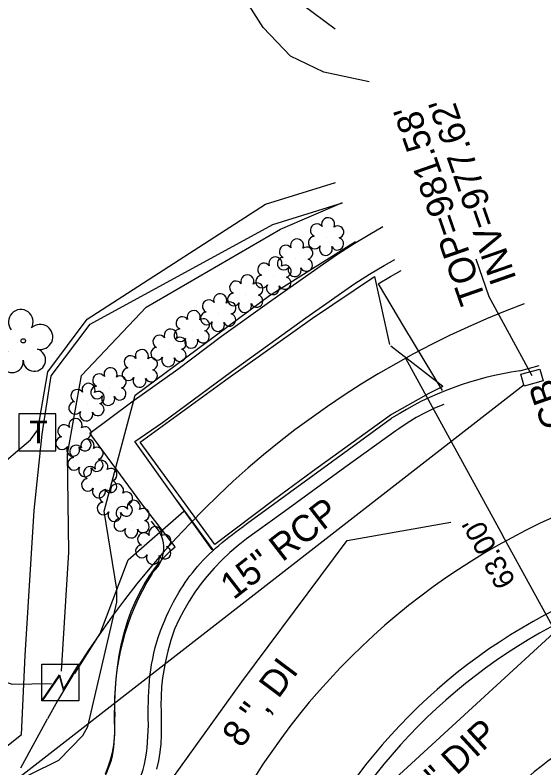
# Model space of a CAD drawing. Extents: x 1614611 to 1617571, y 898867 to 905462.
# Drawn here: x 1616538.9 to 1616618.9, y 903723.7 to 903837.4 of the extents above; entities that cross this region are included whole.
import ezdxf

# ---------------------------------------------------------------- set-up
doc = ezdxf.new("R2010")
doc.units = 0
for name, color, linetype in [('Exist Boundary Watershed Residential C 05', 7, 'Continuous'), ('Exist Other Culture Area Outline', 7, 'Continuous'), ('Exist Other Culture Fence Line', 7, 'Continuous'), ('Exist Other Culture Gate', 7, 'Continuous'), ('Exist Right of Way Width CELL', 7, 'Continuous'), ('Exist Roads Change in Surface', 7, 'Continuous'), ('Exist Structure Minor Catch Basin Top Elevation', 7, 'Continuous'), ('Exist Structure Minor Pipes RCP 15 Inch Invert', 7, 'Continuous'), ('Exist Utilities Sanitary Sewer UG Line', 7, 'Continuous'), ('Exist Utilities Sanitary Sewer UG Line Text', 7, 'Continuous'), ('Exist Utilities Telephone Pedestal CELL', 7, 'Continuous'), ('Exist Utilities Telephone UG Cable SUE LOS B', 7, 'Continuous'), ('Exist Utilities Telephone UG FO SUE LOS B', 7, 'Continuous'), ('Exist Utilities TV UG FO Cable SUE LOS B', 7, 'Continuous'), ('Exist Utilities Water UG Line SUE LOS B', 7, 'Continuous'), ('Exist Utilities Water UG Line SUE LOS B Text', 7, 'Continuous'), ('Exist Vegetation Hedge Row', 7, 'Continuous'), ('Exist Vegetation Shrub CELL', 7, 'Continuous'), ('Exist Vegetation Tree CELL', 7, 'Continuous'), ('Prop Drainage Structure Catch Basin Grate 840 03E Label', 7, 'Continuous'), ('Prop Drainage Structure Catch Basin Open Throat 4 CELL', 7, 'Continuous'), ('Prop Earthen Structure Cut Ditch Special Back of Curb Detail CELL', 7, 'Continuous'), ('Prop Easement Permanent Drainage', 7, 'Continuous'), ('Prop Erosion Embankment Toe Protection with Rip Rap 2 Detail CELL', 7, 'Continuous'), ('Prop Erosion Rip Rap Class B Label', 7, 'Continuous'), ('Prop Plan Preparation Drainage Notes Label', 7, 'Continuous'), ('Prop Plan Preparation Table Ditch Data CELL', 7, 'Continuous'), ('Raster_Level_2', 7, 'Continuous'), ('Scratch_Level_1', 7, 'Continuous'), ('Scratch_Level_9', 7, 'Continuous')]:
    doc.layers.add(name, color=color, linetype=linetype)

# ---------------------------------------------------------------- blocks, each defined once
blk = doc.blocks.new('EXIST UTILITIES TELEPHONE PEDESTAL')
at = {"layer": 'Exist Utilities Telephone Pedestal CELL'}
blk.add_line((0, 0), (0, 0), dxfattribs=at)
blk.add_lwpolyline([(-0.0545, -0.0565), (0.0574, -0.0565), (0.0574, 0.0554), (-0.0545, 0.0554), (-0.0545, -0.0565)], dxfattribs=at)
blk.add_text('T', height=0.0684, dxfattribs=at).set_placement((-0.0226, -0.0343))
blk = doc.blocks.new('EXIST UTILITIES POWER TRANSFORMER')
at = {"layer": 'Prop Erosion Rip Rap Class B Label'}
blk.add_line((0, 0), (0, 0), dxfattribs=at)
blk.add_lwpolyline([(-0.0569, 0.0522), (0.0542, 0.0522), (0.0542, -0.0588), (-0.0569, -0.0588)], close=True, dxfattribs=at)
for points in [[(-0.0569, -0.0588), (-0.004, 0.0201), (0.0086, -0.0241), (0.0542, 0.0522)], [(-0.0555, -0.0588), (-0.004, 0.0159), (0.0077, -0.0278), (0.0542, 0.0491)]]:
    blk.add_lwpolyline(points, dxfattribs=at)

msp = doc.modelspace()

# ---------------------------------------------------------------- linework, layer by layer
at = {"layer": 'Exist Boundary Watershed Residential C 05'}
for p, q in [((1616615.22, 903783.65), (1616618.15, 903784.46)), ((1616574.47, 903760.93), (1616595.85, 903776.5)), ((1616559.09, 903730.13), (1616559.05, 903731.21))]:
    msp.add_line(p, q, dxfattribs=at)
for points in [[(1616561.2, 903775.85), (1616571.66, 903783.57), (1616582.9, 903791.68), (1616590.3, 903796.85), (1616592.5, 903798.25), (1616594.74, 903799.58), (1616596.34, 903800.47)], [(1616568.72, 903756.62), (1616564.18, 903762.94), (1616557.04, 903772.97), (1616561.2, 903775.85)]]:
    msp.add_lwpolyline(points, dxfattribs=at)
for centre, major_axis, ratio, start_param, end_param in [((1616621.94, 903735.31), (-26.06, -41.33), 0.997531, 3.843466, 4.269603), ((1616660.11, 903670.42), (-66.19, 52.87), 0.997863, 5.788055, 6.521801)]:
    msp.add_ellipse(centre, major_axis=major_axis, ratio=ratio, start_param=start_param, end_param=end_param, dxfattribs=at)
for points in [[(1616559.05, 903731.21), (1616559.31, 903737.58), (1616560.9, 903744.36), (1616563.68, 903750.16), (1616566.48, 903754.08), (1616570.21, 903757.71), (1616574.47, 903760.93)], [(1616516.59, 903689.23), (1616519.68, 903686.68), (1616523.47, 903687.82), (1616542.28, 903701.68), (1616555.12, 903717.08), (1616558.27, 903723.41), (1616559.09, 903730.13)]]:
    msp.add_spline(points, degree=3, dxfattribs=at)
at = {"layer": 'Exist Other Culture Area Outline'}
for points in [[(1616556.56, 903778.98), (1616563.51, 903783.91), (1616570.11, 903788.92), (1616577.73, 903794.36), (1616585.56, 903799.83), (1616587.84, 903801.39), (1616590.17, 903802.89), (1616592.54, 903804.32), (1616594.53, 903805.46)], [(1616552.57, 903722.78), (1616553, 903723.82), (1616553.35, 903724.88), (1616553.63, 903725.97), (1616553.84, 903727.08), (1616553.97, 903728.2), (1616554.02, 903729.1), (1616553.96, 903731.33), (1616553.98, 903733.55), (1616554.09, 903735.78), (1616554.19, 903737.11), (1616554.39, 903738.9), (1616554.67, 903740.68), (1616555.02, 903742.45), (1616555.46, 903744.2), (1616555.97, 903745.92), (1616556.49, 903747.34), (1616557.07, 903748.72), (1616557.73, 903750.08), (1616558.45, 903751.4), (1616559.25, 903752.68), (1616559.3, 903752.75), (1616560, 903753.76), (1616560.77, 903754.73), (1616561.6, 903755.64), (1616562.48, 903756.51), (1616563.11, 903757.06), (1616558.06, 903763.55), (1616550.21, 903774.27), (1616556.56, 903778.98)]]:
    msp.add_lwpolyline(points, dxfattribs=at)
at = {"layer": 'Exist Other Culture Fence Line'}
msp.add_lwpolyline([(1616603.57, 903781.29), (1616601.48, 903780.24), (1616595.82, 903777.08), (1616583.88, 903768.44), (1616578.14, 903764.24), (1616569.11, 903757.44), (1616557.85, 903772.87), (1616571.14, 903782.55), (1616583.88, 903791.62), (1616593.27, 903797.92)], dxfattribs=at)
at = {"layer": 'Exist Other Culture Gate'}
msp.add_line((1616593.27, 903797.92), (1616595.52, 903787.65), dxfattribs=at)
msp.add_lwpolyline([(1616603.57, 903781.29), (1616595.71, 903787.37)], dxfattribs=at)
at = {"layer": 'Exist Right of Way Width CELL'}
for p in [(1616597.94, 903785.57), (1616628.25, 903730.34)]:
    msp.add_line(p, (1616612.63, 903758.81), dxfattribs=at)
at = {"layer": 'Exist Roads Change in Surface'}
msp.add_lwpolyline([(1616593.82, 903796.82), (1616597.77, 903790.11), (1616603.51, 903780.69)], dxfattribs=at)
at = {"layer": 'Exist Utilities Sanitary Sewer UG Line'}
msp.add_line((1616565.94, 903694.11), (1616638.51, 903760.75), dxfattribs=at)
at = {"layer": 'Exist Utilities Telephone UG Cable SUE LOS B'}
msp.add_lwpolyline([(1616520.72, 903757.13), (1616530.01, 903763.75), (1616541.27, 903773.26), (1616542.35, 903774.76), (1616543.86, 903783.52), (1616549.82, 903791.47), (1616576.77, 903808.87), (1616587.38, 903812.14)], dxfattribs=at)
at = {"layer": 'Exist Utilities Telephone UG FO SUE LOS B'}
msp.add_lwpolyline([(1616368.82, 903664.38), (1616374.13, 903666.7), (1616400.24, 903678.58), (1616424.15, 903688.58), (1616451.87, 903697.49), (1616492.43, 903711.43), (1616524.09, 903720.83), (1616535.63, 903725.41), (1616539.88, 903728.72), (1616540.44, 903740.67), (1616541.79, 903762.56), (1616543.01, 903774.12), (1616544.39, 903782.9), (1616550.25, 903790.71), (1616577.87, 903805.8), (1616588.44, 903809.04)], dxfattribs=at)
at = {"layer": 'Exist Utilities TV UG FO Cable SUE LOS B'}
msp.add_lwpolyline([(1616409.28, 903583.28), (1616401.83, 903602.06), (1616396.84, 903616.07), (1616392.29, 903636.86), (1616392.86, 903647.11), (1616394.48, 903651.32), (1616413.7, 903673.44), (1616420.55, 903677.59), (1616453.53, 903688.22), (1616514.87, 903711.84), (1616526.07, 903715.66), (1616536.86, 903720.55), (1616545.52, 903724.83), (1616549.16, 903728.55), (1616549.91, 903729.9), (1616554.28, 903748.73), (1616554.29, 903750.67), (1616552.37, 903762.47), (1616557.09, 903779.98), (1616577.36, 903795.05), (1616590.41, 903803.23)], dxfattribs=at)
at = {"layer": 'Exist Utilities Water UG Line SUE LOS B'}
msp.add_lwpolyline([(1616350.21, 903616.94), (1616374.62, 903624.54), (1616426.35, 903642.07), (1616478.57, 903660.36), (1616520.74, 903675.61), (1616534.8, 903680.84), (1616536.9, 903682.38), (1616549.12, 903691.48), (1616560.45, 903718.95), (1616573.2, 903736.65), (1616589.15, 903758.02), (1616604.81, 903760.79)], dxfattribs=at)
at = {"layer": 'Exist Vegetation Hedge Row'}
for points in [[(1616592.46, 903827.32), (1616585.61, 903828.82), (1616580.58, 903831.2), (1616576.43, 903835.55), (1616573.97, 903839.45)], [(1616582.4, 903838.98), (1616587.33, 903835.33)]]:
    msp.add_lwpolyline(points, dxfattribs=at)
at = {"layer": 'Exist Vegetation Shrub CELL'}
for p, q in [((1616586.02, 903803.78), (1616586.02, 903803.78)), ((1616581.33, 903800.57), (1616581.33, 903800.57)), ((1616578.05, 903797.85), (1616578.05, 903797.85)), ((1616573.8, 903795.15), (1616573.8, 903795.15)), ((1616569.71, 903792.29), (1616569.71, 903792.29)), ((1616565.7, 903789.75), (1616565.7, 903789.75)), ((1616562.2, 903786.95), (1616562.2, 903786.95)), ((1616557.86, 903783.86), (1616557.86, 903783.86)), ((1616553.12, 903781.11), (1616553.12, 903781.11)), ((1616549.8, 903778.75), (1616549.8, 903778.75)), ((1616547.82, 903773.43), (1616547.82, 903773.43)), ((1616549.64, 903770.33), (1616549.64, 903770.33)), ((1616551.72, 903767.12), (1616551.72, 903767.12)), ((1616554.09, 903763.56), (1616554.09, 903763.56)), ((1616556.62, 903761.07), (1616556.62, 903761.07)), ((1616559.89, 903757.09), (1616559.89, 903757.09))]:
    msp.add_line(p, q, dxfattribs=at)
for centre, radius, start, end in [((1616584.54, 903804.91), 0.968, 35.8908, 245.4216), ((1616586.25, 903805.82), 0.99, 334.8391, 200.4717), ((1616587.7, 903804.65), 0.929, 284.4567, 126.0861), ((1616581.55, 903802.61), 0.99, 334.8391, 200.4717), ((1616584.22, 903803.07), 0.955, 95.1099, 327.9534), ((1616587.66, 903802.85), 0.937, 204.9913, 73.4601), ((1616579.84, 903801.69), 0.968, 35.8908, 245.4216), ((1616583, 903801.44), 0.929, 284.4567, 126.0861), ((1616585.9, 903802.1), 0.984, 151.2797, 21.387), ((1616578.28, 903799.89), 0.99, 334.8391, 200.4717), ((1616579.52, 903799.86), 0.955, 95.1099, 327.9534), ((1616582.96, 903799.64), 0.937, 204.9913, 73.4601), ((1616576.57, 903798.98), 0.968, 35.8908, 245.4216), ((1616579.72, 903798.72), 0.929, 284.4567, 126.0861), ((1616581.2, 903798.88), 0.984, 151.2797, 21.387), ((1616574.03, 903797.19), 0.99, 334.8391, 200.4717), ((1616576.25, 903797.15), 0.955, 95.1099, 327.9534), ((1616579.69, 903796.92), 0.937, 204.9913, 73.4601), ((1616572.32, 903796.27), 0.968, 35.8908, 245.4216), ((1616575.47, 903796.02), 0.929, 284.4567, 126.0861), ((1616577.92, 903796.17), 0.984, 151.2797, 21.387), ((1616568.22, 903793.42), 0.968, 35.8908, 245.4216), ((1616569.93, 903794.33), 0.99, 334.8391, 200.4717), ((1616572, 903794.44), 0.955, 95.1099, 327.9534), ((1616575.44, 903794.22), 0.937, 204.9913, 73.4601), ((1616571.38, 903793.16), 0.929, 284.4567, 126.0861), ((1616573.67, 903793.46), 0.984, 151.2797, 21.387), ((1616565.93, 903791.79), 0.99, 334.8391, 200.4717), ((1616567.91, 903791.59), 0.955, 95.1099, 327.9534), ((1616571.34, 903791.36), 0.937, 204.9913, 73.4601), ((1616564.22, 903790.88), 0.968, 35.8908, 245.4216), ((1616567.38, 903790.62), 0.929, 284.4567, 126.0861), ((1616569.58, 903790.61), 0.984, 151.2797, 21.387), ((1616562.43, 903788.99), 0.99, 334.8391, 200.4717), ((1616563.9, 903789.05), 0.955, 95.1099, 327.9534), ((1616560.72, 903788.08), 0.968, 35.8908, 245.4216), ((1616563.87, 903787.82), 0.929, 284.4567, 126.0861), ((1616567.34, 903788.83), 0.937, 204.9913, 73.4601), ((1616565.57, 903788.07), 0.984, 151.2797, 21.387), ((1616558.09, 903785.9), 0.99, 334.8391, 200.4717), ((1616560.4, 903786.25), 0.955, 95.1099, 327.9534), ((1616563.84, 903786.02), 0.937, 204.9913, 73.4601), ((1616556.38, 903784.98), 0.968, 35.8908, 245.4216), ((1616559.53, 903784.73), 0.929, 284.4567, 126.0861), ((1616562.07, 903785.27), 0.984, 151.2797, 21.387), ((1616553.35, 903783.15), 0.99, 334.8391, 200.4717), ((1616556.06, 903783.15), 0.955, 95.1099, 327.9534), ((1616551.63, 903782.23), 0.968, 35.8908, 245.4216), ((1616559.5, 903782.93), 0.937, 204.9913, 73.4601), ((1616554.79, 903781.98), 0.929, 284.4567, 126.0861), ((1616557.73, 903782.17), 0.984, 151.2797, 21.387), ((1616548.32, 903779.88), 0.968, 35.8908, 245.4216), ((1616550.03, 903780.79), 0.99, 334.8391, 200.4717), ((1616551.32, 903780.4), 0.955, 95.1099, 327.9534), ((1616554.75, 903780.18), 0.937, 204.9913, 73.4601), ((1616551.48, 903779.62), 0.929, 284.4567, 126.0861), ((1616552.99, 903779.42), 0.984, 151.2797, 21.387), ((1616548, 903778.05), 0.955, 95.1099, 327.9534), ((1616551.44, 903777.82), 0.937, 204.9913, 73.4601), ((1616549.68, 903777.07), 0.984, 151.2797, 21.387), ((1616548.05, 903775.47), 0.99, 334.8391, 200.4717), ((1616546.34, 903774.56), 0.968, 35.8908, 245.4216), ((1616549.49, 903774.3), 0.929, 284.4567, 126.0861), ((1616546.02, 903772.73), 0.955, 95.1099, 327.9534), ((1616549.46, 903772.5), 0.937, 204.9913, 73.4601), ((1616549.87, 903772.37), 0.99, 334.8391, 200.4717), ((1616547.69, 903771.75), 0.984, 151.2797, 21.387), ((1616548.16, 903771.46), 0.968, 35.8908, 245.4216), ((1616551.31, 903771.2), 0.929, 284.4567, 126.0861), ((1616547.84, 903769.62), 0.955, 95.1099, 327.9534), ((1616551.28, 903769.4), 0.937, 204.9913, 73.4601), ((1616551.95, 903769.16), 0.99, 334.8391, 200.4717), ((1616549.51, 903768.64), 0.984, 151.2797, 21.387), ((1616550.24, 903768.25), 0.968, 35.8908, 245.4216), ((1616553.39, 903767.99), 0.929, 284.4567, 126.0861), ((1616549.92, 903766.42), 0.955, 95.1099, 327.9534), ((1616553.36, 903766.19), 0.937, 204.9913, 73.4601), ((1616551.59, 903765.44), 0.984, 151.2797, 21.387), ((1616554.32, 903765.6), 0.99, 334.8391, 200.4717), ((1616552.6, 903764.69), 0.968, 35.8908, 245.4216), ((1616555.76, 903764.43), 0.929, 284.4567, 126.0861), ((1616552.29, 903762.86), 0.955, 95.1099, 327.9534), ((1616556.85, 903763.11), 0.99, 334.8391, 200.4717), ((1616555.14, 903762.2), 0.968, 35.8908, 245.4216), ((1616555.72, 903762.63), 0.937, 204.9913, 73.4601), ((1616558.29, 903761.94), 0.929, 284.4567, 126.0861), ((1616553.96, 903761.88), 0.984, 151.2797, 21.387), ((1616554.82, 903760.37), 0.955, 95.1099, 327.9534), ((1616558.26, 903760.14), 0.937, 204.9913, 73.4601), ((1616556.49, 903759.39), 0.984, 151.2797, 21.387), ((1616558.41, 903758.21), 0.968, 35.8908, 245.4216), ((1616560.12, 903759.13), 0.99, 334.8391, 200.4717), ((1616561.56, 903757.96), 0.929, 284.4567, 126.0861), ((1616558.09, 903756.38), 0.955, 95.1099, 327.9534), ((1616561.53, 903756.16), 0.937, 204.9913, 73.4601), ((1616559.76, 903755.4), 0.984, 151.2797, 21.387)]:
    msp.add_arc(centre, radius, start, end, dxfattribs=at)
at = {"layer": 'Exist Vegetation Tree CELL'}
msp.add_line((1616540.16, 903788.2), (1616540.16, 903788.2), dxfattribs=at)
msp.add_circle((1616540.16, 903788.2), 0.326, dxfattribs=at)
for centre, radius, start, end in [((1616539.77, 903791.07), 1.86, 330.1651, 219.7134), ((1616542.71, 903788.79), 1.9, 257.1011, 134.1999), ((1616538.45, 903785.08), 1.69, 111.5671, 6.231), ((1616541.83, 903785.3), 1.7, 181.2822, 74.56)]:
    msp.add_arc(centre, radius, start, end, dxfattribs=at)
at = {"layer": 'Prop Drainage Structure Catch Basin Grate 840 03E Label'}
for points in [[(1616545.92, 903738.3), (1616547.06, 903756.26), (1616546.83, 903771.07), (1616548.98, 903782.97), (1616558.73, 903793.3), (1616579.04, 903805.05), (1616588.42, 903809.08)], [(1616547.95, 903737.91), (1616551.76, 903743.98), (1616555.99, 903755.08), (1616564.45, 903762.45)], [(1616520.6, 903758.52), (1616529.01, 903744.54), (1616535.64, 903737.22), (1616538.46, 903736.32), (1616544.44, 903736.43)]]:
    msp.add_lwpolyline(points, dxfattribs=at)
at = {"layer": 'Prop Drainage Structure Catch Basin Open Throat 4 CELL'}
msp.add_lwpolyline([(1616618.25, 903783.94), (1616618.74, 903782.16), (1616615.87, 903781.37), (1616615.39, 903783.17), (1616618.25, 903783.94)], dxfattribs=at)
at = {"layer": 'Prop Earthen Structure Cut Ditch Special Back of Curb Detail CELL'}
msp.add_line((1616539.81, 903723.66), (1616543.82, 903731.08), dxfattribs=at)
for radius, start in [(135.67, 110.4), (72.67, 118.7499)]:
    msp.add_arc((1616663.2, 903666.62), radius, start, 151.6333, dxfattribs=at)
at = {"layer": 'Prop Plan Preparation Drainage Notes Label'}
msp.add_lwpolyline([(1616617.09, 903782.89), (1616610.58, 903794.87), (1616608.61, 903800.53)], dxfattribs=at)
at = {"layer": 'Prop Plan Preparation Table Ditch Data CELL'}
msp.add_line((1616511.94, 903700.83), (1616615.87, 903781.61), dxfattribs=at)
at = {"layer": 'Raster_Level_2'}
msp.add_arc((1616663.2, 903666.62), 104.17, 110.4, 151.6333, dxfattribs=at)
at = {"layer": 'Scratch_Level_1'}
for p, q in [((1616563.31, 903764.14), (1616568.82, 903756.6)), ((1616560.09, 903760.21), (1616559.53, 903760.97)), ((1616559.57, 903752.95), (1616559.83, 903753.32)), ((1616554.01, 903730.19), (1616553.98, 903731.44))]:
    msp.add_line(p, q, dxfattribs=at)
for points in [[(1616593.82, 903796.82), (1616595.69, 903797.93), (1616597.27, 903798.82)], [(1616603.75, 903778.6), (1616602.31, 903778), (1616600.91, 903777.33), (1616599.54, 903776.59), (1616598.21, 903775.78), (1616596.92, 903774.9), (1616596.48, 903774.58), (1616588.78, 903769.05), (1616579.09, 903762.03), (1616573.93, 903758.27), (1616572.63, 903757.26), (1616571.37, 903756.19), (1616570.17, 903755.05), (1616569.02, 903753.86), (1616567.93, 903752.61), (1616567.06, 903751.53), (1616566.11, 903750.22), (1616565.23, 903748.86), (1616564.41, 903747.46), (1616563.66, 903746.03), (1616563.02, 903744.64), (1616562.48, 903742.97), (1616562.01, 903741.28), (1616561.62, 903739.56), (1616561.31, 903737.84), (1616561.22, 903737.28), (1616561.07, 903735.9), (1616560.98, 903734.51), (1616560.96, 903733.11), (1616560.98, 903732.4), (1616561.01, 903728.62), (1616560.95, 903727.32), (1616560.81, 903726.02), (1616560.59, 903724.73), (1616560.3, 903723.45)]]:
    msp.add_lwpolyline(points, dxfattribs=at)
for centre, major_axis, ratio, start_param, end_param in [((1616556.66, 903756.89), (-0.19, -4.78), 0.994503, 0.768189, 2.376174), ((1616591.19, 903733.08), (10.55, -35.91), 0.994583, 3.868211, 4.471911)]:
    msp.add_ellipse(centre, major_axis=major_axis, ratio=ratio, start_param=start_param, end_param=end_param, dxfattribs=at)
msp.add_spline([(1616519.34, 903696.67), (1616520.21, 903694.7), (1616521.46, 903693.46), (1616522.8, 903693.52), (1616524.19, 903694.22), (1616538.9, 903705.26), (1616550.96, 903719.81), (1616553.47, 903724.84), (1616554.01, 903730.19)], degree=3, dxfattribs=at)
at = {"layer": 'Scratch_Level_9'}
msp.add_ellipse((1616659.48, 903670.88), major_axis=(-66.28, 54.82), ratio=0.997948, start_param=5.800339, end_param=6.538128, dxfattribs=at)

# ---------------------------------------------------------------- block references
at = {"layer": 'Exist Utilities Telephone Pedestal CELL', "xscale": 50, "yscale": 50}
msp.add_blockref('EXIST UTILITIES TELEPHONE PEDESTAL', (1616542.2, 903774.41), dxfattribs=at)
at = {"layer": 'Prop Erosion Rip Rap Class B Label', "xscale": 50, "yscale": 50}
msp.add_blockref('EXIST UTILITIES POWER TRANSFORMER', (1616545.83, 903736.72), dxfattribs=at)

# ---------------------------------------------------------------- texts
at = {"layer": 'Exist Right of Way Width CELL'}
msp.add_text("63.00'", height=3.2, rotation=118.7499, dxfattribs=at).set_placement((1616614.71, 903751.85))
at = {"layer": 'Exist Structure Minor Catch Basin Top Elevation'}
msp.add_text("TOP=981.58'", height=4, rotation=109.1768, dxfattribs=at).set_placement((1616610.14, 903794.49))
at = {"layer": 'Exist Structure Minor Pipes RCP 15 Inch Invert'}
msp.add_text("INV=977.62'", height=4, rotation=109.1768, dxfattribs=at).set_placement((1616614.76, 903797.58))
at = {"layer": 'Exist Utilities Sanitary Sewer UG Line Text'}
msp.add_text('6" DIP', height=4, rotation=42.5604, dxfattribs=at).set_placement((1616600.97, 903718.13))
at = {"layer": 'Exist Utilities Water UG Line SUE LOS B Text'}
msp.add_text('8 ", DI', height=4, rotation=53.2693, dxfattribs=at).set_placement((1616573.13, 903726.52))
at = {"layer": 'Prop Easement Permanent Drainage'}
msp.add_text('CB', height=4, rotation=109.1768, dxfattribs=at).set_placement((1616622.63, 903775.72))
at = {"layer": 'Prop Erosion Embankment Toe Protection with Rip Rap 2 Detail CELL'}
msp.add_text('15" RCP', height=4, rotation=37.8572, dxfattribs=at).set_placement((1616571.95, 903748.97))

doc.saveas('drawing.dxf')
